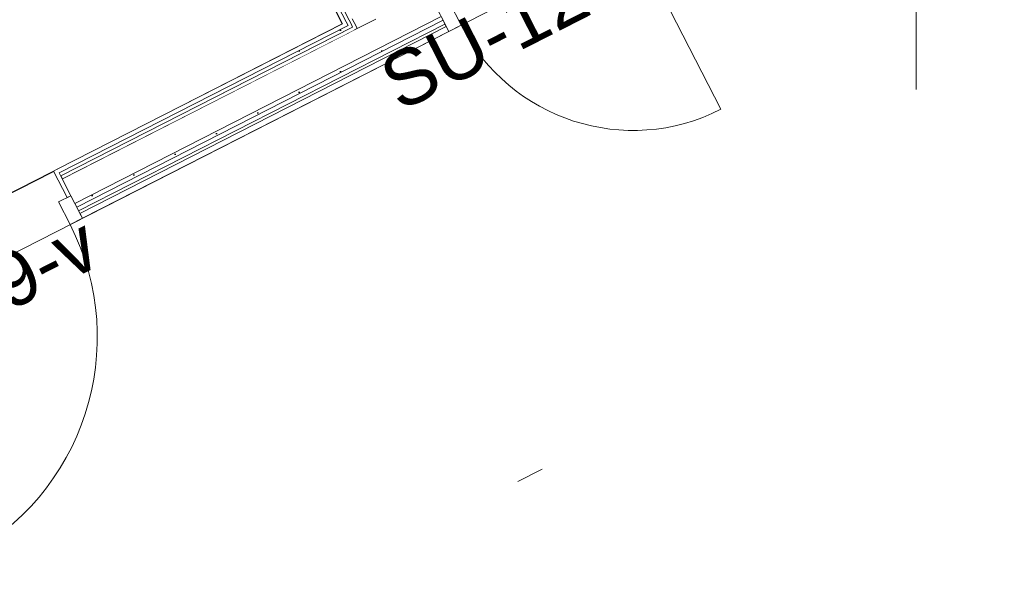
# Model space of a CAD drawing. Header units: metres. Extents: x 538891 to 1080079, y 6588829 to 13178720.
# Tile 521 of 1056: x 539906.66 to 539910.23, y 6589174.04 to 6589176.11. Entities that reach past the tile are written whole.
import ezdxf

# ---------------------------------------------------------------- set-up
doc = ezdxf.new("R2010")
doc.units = ezdxf.units.M
doc.header["$LTSCALE"] = 0.4
doc.header["$PDMODE"] = 1
doc.header["$PDSIZE"] = -2
doc.linetypes.add('Dot & Dashed', pattern=[83.78472, 39.6875, -22.048611, 0, -22.048609])
doc.layers.add('AR', color=7, linetype='Continuous')
doc.layers.add('GEO', color=7, linetype='Continuous')
doc.styles.add('Arial', font='arial.ttf')
pattern_1 = [(0, (0, 0), (0, 0.075), [1e-05, -0.07499])]

# ---------------------------------------------------------------- blocks, each defined once
blk = doc.blocks.new('HEIN')
at = {"color": 7, "linetype": 'Continuous', "lineweight": 9}
for p, q in [((-0.4551, 0.7611), (-0.4551, -0.7611)), ((0.4551, 0.7611), (0.4551, -0.7611))]:
    blk.add_line(p, q, dxfattribs=at)

msp = doc.modelspace()

# ---------------------------------------------------------------- linework, layer by layer
at = {"layer": 'AR', "color": 7, "linetype": 'Continuous', "lineweight": 9}
msp.add_line((539908.8852, 6589176.4115), (539909.2034, 6589175.7881), dxfattribs=at)
at = {"layer": 'AR', "color": 9, "linetype": 'Continuous', "lineweight": 9, "true_color": 0xc9c5ab, "flags": 128}
msp.add_lwpolyline([(539906.0455, 6589171.2165), (539908.987, 6589172.7178), (539911.061, 6589173.7764), (539912.5476, 6589174.5352), (539910.0161, 6589179.495), (539908.281, 6589178.6094), (539909.2958, 6589176.6211), (539904.5288, 6589174.1881)], close=True, dxfattribs=at)
at = {"layer": 'AR', "color": 7, "linetype": 'Continuous', "lineweight": 9, "flags": 128}
for points in [[(539906.0455, 6589171.2165), (539908.987, 6589172.7178), (539911.061, 6589173.7764), (539912.5476, 6589174.5352), (539910.0161, 6589179.495), (539908.281, 6589178.6094), (539909.2958, 6589176.6211), (539904.5288, 6589174.1881)], [(539904.4379, 6589174.3662), (539907.8318, 6589176.0985), (539906.908, 6589177.9086), (539903.514, 6589176.1763)]]:
    msp.add_lwpolyline(points, close=True, dxfattribs=at)
at = {"layer": 'AR', "color": 254, "linetype": 'Continuous', "lineweight": 25, "true_color": 0xd1d1d1, "flags": 128}
msp.add_lwpolyline([(539904.4379, 6589174.3662), (539907.8318, 6589176.0985), (539906.908, 6589177.9086), (539903.514, 6589176.1763)], close=True, dxfattribs=at)
at = {"layer": 'AR', "color": 7, "linetype": 'Continuous', "lineweight": 9}
for centre, radius, start, end in [((539908.8852, 6589176.4115), 0.7, 207.0398, 297.0398), ((539906.043, 6589174.9609), 0.9, 297.0398, 27.0398)]:
    msp.add_arc(centre, radius, start, end, dxfattribs=at)

# ---------------------------------------------------------------- block references
at = {"layer": 'GEO', "color": 8, "true_color": 0x7d7d7d, "xscale": 0.5, "yscale": 0.5, "zscale": 0.5}
msp.add_blockref('HEIN', (539910.1392, 6589176.2403), dxfattribs=at)

# ---------------------------------------------------------------- texts
at = {"layer": 'AR', "color": 7, "insert": (539905.8268, 6589174.8723), "char_height": 0.2, "attachment_point": 1, "rotation": 27.0398, "line_spacing_factor": 1.004016, "style": 'Arial'}
msp.add_mtext('SU-149-v', dxfattribs=at)

# ---------------------------------------------------------------- next in the draw order: wipeouts: each hides what was drawn before it
at = {"color": 255, "linetype": 'Continuous', "lineweight": 5}
msp.add_wipeout([(539907.8387, 6589176.0851), (539907.852, 6589176.0919), (539907.8452, 6589176.1053), (539907.8318, 6589176.0985)], dxfattribs=at).dxf.layer = 'AR'

# ---------------------------------------------------------------- next in the draw order: wipeouts: each hides what was drawn before it
msp.add_wipeout([(539906.8051, 6589175.5576), (539907.8387, 6589176.0851), (539907.8318, 6589176.0985), (539906.7982, 6589175.5709)], dxfattribs=at).dxf.layer = 'AR'

# ---------------------------------------------------------------- next in the draw order: wipeouts: each hides what was drawn before it
msp.add_wipeout([(539907.8577, 6589176.0808), (539907.8688, 6589176.0865), (539907.8632, 6589176.0976), (539907.852, 6589176.0919)], dxfattribs=at).dxf.layer = 'AR'

# ---------------------------------------------------------------- next in the draw order: hatches: boundary and pattern name
at = {"layer": 'AR', "linetype": 'Continuous', "lineweight": 25, "true_color": 0x848484}
h = msp.add_hatch(dxfattribs=at)
h.set_pattern_fill('GYPSUM_0001', color=252, style=0, pattern_type=2)
h.set_pattern_definition(pattern_1)
h.paths.add_polyline_path([(539907.8577, 6589176.0808), (539907.8688, 6589176.0865), (539907.8632, 6589176.0976), (539907.852, 6589176.0919)])

# ---------------------------------------------------------------- next in the draw order: wipeouts: each hides what was drawn before it
at = {"color": 255, "linetype": 'Continuous', "lineweight": 5}
msp.add_wipeout([(539907.8577, 6589176.0808), (539907.852, 6589176.0919), (539906.8051, 6589175.5576), (539906.8107, 6589175.5464)], dxfattribs=at).dxf.layer = 'AR'

# ---------------------------------------------------------------- next in the draw order: hatches: boundary and pattern name
at = {"layer": 'AR', "linetype": 'Continuous', "lineweight": 25, "true_color": 0x848484}
h = msp.add_hatch(dxfattribs=at)
h.set_pattern_fill('GYPSUM_0001', color=252, style=0, pattern_type=2)
h.set_pattern_definition(pattern_1)
h.paths.add_polyline_path([(539907.8577, 6589176.0808), (539907.852, 6589176.0919), (539906.8051, 6589175.5576), (539906.8107, 6589175.5464)])

# ---------------------------------------------------------------- next in the draw order: wipeouts: each hides what was drawn before it
at = {"color": 255, "linetype": 'Continuous', "lineweight": 5}
msp.add_wipeout([(539907.8745, 6589176.0753), (539907.8857, 6589176.081), (539907.88, 6589176.0922), (539907.8688, 6589176.0865)], dxfattribs=at).dxf.layer = 'AR'

# ---------------------------------------------------------------- next in the draw order: hatches: boundary and pattern name
at = {"layer": 'AR', "linetype": 'Continuous', "lineweight": 25, "true_color": 0x848484}
h = msp.add_hatch(dxfattribs=at)
h.set_pattern_fill('GYPSUM_0001', color=252, style=0, pattern_type=2)
h.set_pattern_definition(pattern_1)
h.paths.add_polyline_path([(539907.8745, 6589176.0753), (539907.8857, 6589176.081), (539907.88, 6589176.0922), (539907.8688, 6589176.0865)])

# ---------------------------------------------------------------- next in the draw order: wipeouts: each hides what was drawn before it
at = {"color": 255, "linetype": 'Continuous', "lineweight": 5}
msp.add_wipeout([(539907.8745, 6589176.0753), (539907.8688, 6589176.0865), (539906.8107, 6589175.5464), (539906.8164, 6589175.5353)], dxfattribs=at).dxf.layer = 'AR'

# ---------------------------------------------------------------- next in the draw order: hatches: boundary and pattern name
at = {"layer": 'AR', "linetype": 'Continuous', "lineweight": 25, "true_color": 0x848484}
h = msp.add_hatch(dxfattribs=at)
h.set_pattern_fill('GYPSUM_0001', color=252, style=0, pattern_type=2)
h.set_pattern_definition(pattern_1)
h.paths.add_polyline_path([(539907.8745, 6589176.0753), (539907.8688, 6589176.0865), (539906.8107, 6589175.5464), (539906.8164, 6589175.5353)])

# ---------------------------------------------------------------- next in the draw order: wipeouts: each hides what was drawn before it
at = {"color": 255, "linetype": 'Continuous', "lineweight": 5}
msp.add_wipeout([(539906.8801, 6589175.4106), (539906.8892, 6589175.3928), (539908.2171, 6589176.0706), (539908.208, 6589176.0884)], dxfattribs=at).dxf.layer = 'AR'

# ---------------------------------------------------------------- next in the draw order: wipeouts: each hides what was drawn before it
msp.add_wipeout([(539906.8801, 6589175.4106), (539908.208, 6589176.0884), (539908.2035, 6589176.0973), (539906.8755, 6589175.4195)], dxfattribs=at).dxf.layer = 'AR'

# ---------------------------------------------------------------- next in the draw order: linework, layer by layer
at = {"layer": 'AR', "color": 7, "linetype": 'Continuous', "lineweight": 9}
msp.add_line((539906.8446, 6589175.37), (539906.8892, 6589175.3928), dxfattribs=at)

# ---------------------------------------------------------------- next in the draw order: wipeouts: each hides what was drawn before it
at = {"color": 255, "linetype": 'Continuous', "lineweight": 5}
msp.add_wipeout([(539906.8755, 6589175.4195), (539908.2035, 6589176.0973), (539908.1967, 6589176.1107), (539906.8687, 6589175.4329)], dxfattribs=at).dxf.layer = 'AR'

# ---------------------------------------------------------------- next in the draw order: hatches: boundary and pattern name
at = {"layer": 'AR', "linetype": 'Continuous', "lineweight": 25, "true_color": 0x848484}
h = msp.add_hatch(dxfattribs=at)
h.set_pattern_fill('GYPSUM_0001', color=252, style=0, pattern_type=2)
h.set_pattern_definition(pattern_1)
h.paths.add_polyline_path([(539906.8755, 6589175.4195), (539908.2035, 6589176.0973), (539908.1967, 6589176.1107), (539906.8687, 6589175.4329)])

# ---------------------------------------------------------------- next in the draw order: linework, layer by layer
at = {"layer": 'AR', "color": 7, "linetype": 'Continuous', "lineweight": 9}
for p, q in [((539908.2198, 6589176.1753), (539908.2617, 6589176.0933)), ((539908.2617, 6589176.0933), (539908.2171, 6589176.0706)), ((539906.8892, 6589175.3928), (539906.8801, 6589175.4106)), ((539906.8892, 6589175.3928), (539906.8801, 6589175.4106)), ((539906.8892, 6589175.3928), (539906.8801, 6589175.4106))]:
    msp.add_line(p, q, dxfattribs=at)

# ---------------------------------------------------------------- next in the draw order: wipeouts: each hides what was drawn before it
at = {"color": 255, "linetype": 'Continuous', "lineweight": 5}
msp.add_wipeout([(539906.8687, 6589175.4329), (539908.1967, 6589176.1107), (539908.1899, 6589176.124), (539906.8619, 6589175.4462)], dxfattribs=at).dxf.layer = 'AR'

# ---------------------------------------------------------------- next in the draw order: hatches: boundary and pattern name
at = {"layer": 'AR', "linetype": 'Continuous', "lineweight": 25, "true_color": 0x848484}
h = msp.add_hatch(dxfattribs=at)
h.set_pattern_fill('GYPSUM_0001', color=252, style=0, pattern_type=2)
h.set_pattern_definition(pattern_1)
h.paths.add_polyline_path([(539906.8687, 6589175.4329), (539908.1967, 6589176.1107), (539908.1899, 6589176.124), (539906.8619, 6589175.4462)])

# ---------------------------------------------------------------- next in the draw order: linework, layer by layer
at = {"layer": 'AR', "color": 7, "linetype": 'Continuous', "lineweight": 9}
for p, q in [((539908.2171, 6589176.0706), (539908.208, 6589176.0884)), ((539908.2171, 6589176.0706), (539908.208, 6589176.0884)), ((539908.2171, 6589176.0706), (539908.208, 6589176.0884)), ((539906.8801, 6589175.4106), (539906.8755, 6589175.4195)), ((539906.8801, 6589175.4106), (539906.8755, 6589175.4195)), ((539906.8801, 6589175.4106), (539906.8755, 6589175.4195))]:
    msp.add_line(p, q, dxfattribs=at)

# ---------------------------------------------------------------- next in the draw order: wipeouts: each hides what was drawn before it
at = {"color": 255, "linetype": 'Continuous', "lineweight": 5}
msp.add_wipeout([(539906.8473, 6589175.4747), (539906.8619, 6589175.4462), (539908.1899, 6589176.124), (539908.1753, 6589176.1525), (539908.1444, 6589176.2131), (539906.8164, 6589175.5353)], dxfattribs=at).dxf.layer = 'AR'

# ---------------------------------------------------------------- next in the draw order: linework, layer by layer
at = {"layer": 'AR', "color": 7, "linetype": 'Continuous', "lineweight": 9}
for p, q in [((539908.2171, 6589176.0706), (539908.1753, 6589176.1525)), ((539907.8857, 6589176.081), (539907.9525, 6589176.1151)), ((539908.1967, 6589176.1107), (539908.1899, 6589176.124)), ((539908.1967, 6589176.1107), (539908.1899, 6589176.124)), ((539908.1967, 6589176.1107), (539908.1899, 6589176.124)), ((539906.8687, 6589175.4329), (539908.1967, 6589176.1107)), ((539906.8755, 6589175.4195), (539908.2035, 6589176.0973)), ((539906.8801, 6589175.4106), (539908.208, 6589176.0884)), ((539907.8632, 6589176.0976), (539907.8688, 6589176.0865)), ((539907.88, 6589176.0922), (539907.8857, 6589176.081)), ((539908.2035, 6589176.0973), (539908.1967, 6589176.1107)), ((539908.2035, 6589176.0973), (539908.1967, 6589176.1107)), ((539908.2035, 6589176.0973), (539908.1967, 6589176.1107)), ((539908.208, 6589176.0884), (539908.2035, 6589176.0973)), ((539908.208, 6589176.0884), (539908.2035, 6589176.0973)), ((539908.208, 6589176.0884), (539908.2035, 6589176.0973)), ((539906.8892, 6589175.3928), (539908.2171, 6589176.0706)), ((539906.8687, 6589175.4329), (539906.8619, 6589175.4462)), ((539906.8687, 6589175.4329), (539906.8619, 6589175.4462)), ((539906.8687, 6589175.4329), (539906.8619, 6589175.4462)), ((539906.8755, 6589175.4195), (539906.8687, 6589175.4329)), ((539906.8755, 6589175.4195), (539906.8687, 6589175.4329)), ((539906.8755, 6589175.4195), (539906.8687, 6589175.4329))]:
    msp.add_line(p, q, dxfattribs=at)
at = {"layer": 'AR', "color": 7, "linetype": 'Continuous', "lineweight": 5}
msp.add_point((539907.852, 6589176.0919), dxfattribs=at)

# ---------------------------------------------------------------- next in the draw order: texts
at = {"layer": 'AR', "color": 7, "insert": (539907.9489, 6589175.9555), "char_height": 0.2, "attachment_point": 1, "rotation": 27.0398, "line_spacing_factor": 1.004016, "style": 'Arial'}
msp.add_mtext('SU-128-p', dxfattribs=at)

# ---------------------------------------------------------------- next in the draw order: wipeouts: each hides what was drawn before it
at = {"color": 255, "linetype": 'Continuous', "lineweight": 5}
msp.add_wipeout([(539906.7849, 6589175.5641), (539906.834, 6589175.4679), (539906.8473, 6589175.4747), (539906.8051, 6589175.5576), (539906.7982, 6589175.5709)], dxfattribs=at).dxf.layer = 'AR'

# ---------------------------------------------------------------- next in the draw order: linework, layer by layer
at = {"layer": 'AR', "color": 7, "linetype": 'Continuous', "lineweight": 9}
for p, q in [((539906.8619, 6589175.4462), (539908.1899, 6589176.124)), ((539907.8318, 6589176.0985), (539906.7982, 6589175.5709)), ((539907.852, 6589176.0919), (539906.8051, 6589175.5576)), ((539907.852, 6589176.0919), (539906.8051, 6589175.5576)), ((539907.8688, 6589176.0865), (539906.8107, 6589175.5464)), ((539907.8857, 6589176.081), (539906.8164, 6589175.5353)), ((539906.7982, 6589175.5709), (539906.7849, 6589175.5641)), ((539906.7982, 6589175.5709), (539906.7849, 6589175.5641)), ((539906.834, 6589175.4679), (539906.7849, 6589175.5641)), ((539906.834, 6589175.4679), (539906.7849, 6589175.5641)), ((539906.8051, 6589175.5576), (539906.8473, 6589175.4747)), ((539906.8473, 6589175.4747), (539906.8028, 6589175.452)), ((539906.8473, 6589175.4747), (539906.834, 6589175.4679)), ((539906.8619, 6589175.4462), (539906.8473, 6589175.4747)), ((539906.8892, 6589175.3928), (539906.8473, 6589175.4747)), ((539906.8619, 6589175.4462), (539906.8473, 6589175.4747)), ((539906.8619, 6589175.4462), (539906.8473, 6589175.4747)), ((539906.8028, 6589175.452), (539906.8446, 6589175.37))]:
    msp.add_line(p, q, dxfattribs=at)

# ---------------------------------------------------------------- next in the draw order: wipeouts: each hides what was drawn before it
at = {"color": 255, "linetype": 'Continuous', "lineweight": 5}
msp.add_wipeout([(539907.8743, 6589176.1033), (539907.9411, 6589176.1374), (539907.9343, 6589176.1507), (539907.8675, 6589176.1167)], dxfattribs=at).dxf.layer = 'AR'

# ---------------------------------------------------------------- next in the draw order: wipeouts: each hides what was drawn before it
msp.add_wipeout([(539907.8632, 6589176.0976), (539907.8743, 6589176.1033), (539907.8675, 6589176.1167), (539907.8563, 6589176.111)], dxfattribs=at).dxf.layer = 'AR'

# ---------------------------------------------------------------- next in the draw order: hatches: boundary and pattern name
at = {"layer": 'AR', "linetype": 'Continuous', "lineweight": 25, "true_color": 0x848484}
h = msp.add_hatch(dxfattribs=at)
h.set_pattern_fill('GYPSUM_0001', color=252, style=0, pattern_type=2)
h.set_pattern_definition(pattern_1)
h.paths.add_polyline_path([(539907.8632, 6589176.0976), (539907.8743, 6589176.1033), (539907.8675, 6589176.1167), (539907.8563, 6589176.111)])

# ---------------------------------------------------------------- next in the draw order: wipeouts: each hides what was drawn before it
at = {"color": 255, "linetype": 'Continuous', "lineweight": 5}
msp.add_wipeout([(539907.852, 6589176.0919), (539907.8632, 6589176.0976), (539907.8563, 6589176.111), (539907.8452, 6589176.1053)], dxfattribs=at).dxf.layer = 'AR'

# ---------------------------------------------------------------- next in the draw order: hatches: boundary and pattern name
at = {"layer": 'AR', "linetype": 'Continuous', "lineweight": 25, "true_color": 0x848484}
h = msp.add_hatch(dxfattribs=at)
h.set_pattern_fill('GYPSUM_0001', color=252, style=0, pattern_type=2)
h.set_pattern_definition(pattern_1)
h.paths.add_polyline_path([(539907.852, 6589176.0919), (539907.8632, 6589176.0976), (539907.8563, 6589176.111), (539907.8452, 6589176.1053)])

# ---------------------------------------------------------------- next in the draw order: wipeouts: each hides what was drawn before it
at = {"color": 255, "linetype": 'Continuous', "lineweight": 5}
for points in [[(539906.908, 6589177.9086), (539907.8318, 6589176.0985), (539907.8452, 6589176.1053), (539906.9213, 6589177.9154)], [(539907.88, 6589176.0922), (539907.9468, 6589176.1263), (539907.9411, 6589176.1374), (539907.8743, 6589176.1033)]]:
    msp.add_wipeout(points, dxfattribs=at).dxf.layer = 'AR'

# ---------------------------------------------------------------- next in the draw order: wipeouts: each hides what was drawn before it
msp.add_wipeout([(539907.8688, 6589176.0865), (539907.88, 6589176.0922), (539907.8743, 6589176.1033), (539907.8632, 6589176.0976)], dxfattribs=at).dxf.layer = 'AR'

# ---------------------------------------------------------------- next in the draw order: hatches: boundary and pattern name
at = {"layer": 'AR', "linetype": 'Continuous', "lineweight": 25, "true_color": 0x848484}
h = msp.add_hatch(dxfattribs=at)
h.set_pattern_fill('GYPSUM_0001', color=252, style=0, pattern_type=2)
h.set_pattern_definition(pattern_1)
h.paths.add_polyline_path([(539907.8688, 6589176.0865), (539907.88, 6589176.0922), (539907.8743, 6589176.1033), (539907.8632, 6589176.0976)])

# ---------------------------------------------------------------- next in the draw order: wipeouts: each hides what was drawn before it
at = {"color": 255, "linetype": 'Continuous', "lineweight": 5}
for points in [[(539906.9213, 6589177.9154), (539907.8452, 6589176.1053), (539907.8563, 6589176.111), (539906.9324, 6589177.9211)], [(539907.8857, 6589176.081), (539907.9525, 6589176.1151), (539907.9468, 6589176.1263), (539907.88, 6589176.0922)]]:
    msp.add_wipeout(points, dxfattribs=at).dxf.layer = 'AR'

# ---------------------------------------------------------------- next in the draw order: hatches: boundary and pattern name
at = {"layer": 'AR', "linetype": 'Continuous', "lineweight": 25, "true_color": 0x848484}
h = msp.add_hatch(dxfattribs=at)
h.set_pattern_fill('GYPSUM_0001', color=252, style=0, pattern_type=2)
h.set_pattern_definition(pattern_1)
h.paths.add_polyline_path([(539906.9213, 6589177.9154), (539907.8452, 6589176.1053), (539907.8563, 6589176.111), (539906.9324, 6589177.9211)])

# ---------------------------------------------------------------- next in the draw order: linework, layer by layer
at = {"layer": 'AR', "color": 7, "linetype": 'Continuous', "lineweight": 9}
for p, q in [((539907.8857, 6589176.081), (539907.9525, 6589176.1151)), ((539907.88, 6589176.0922), (539907.8857, 6589176.081))]:
    msp.add_line(p, q, dxfattribs=at)
at = {"layer": 'AR', "color": 7, "linetype": 'Continuous', "lineweight": 5}
msp.add_point((539907.852, 6589176.0919), dxfattribs=at)

# ---------------------------------------------------------------- next in the draw order: wipeouts: each hides what was drawn before it
at = {"color": 255, "linetype": 'Continuous', "lineweight": 5}
msp.add_wipeout([(539906.9324, 6589177.9211), (539907.8563, 6589176.111), (539907.8675, 6589176.1167), (539906.9436, 6589177.9268)], dxfattribs=at).dxf.layer = 'AR'

# ---------------------------------------------------------------- next in the draw order: hatches: boundary and pattern name
at = {"layer": 'AR', "linetype": 'Continuous', "lineweight": 25, "true_color": 0x848484}
h = msp.add_hatch(dxfattribs=at)
h.set_pattern_fill('GYPSUM_0001', color=252, style=0, pattern_type=2)
h.set_pattern_definition(pattern_1)
h.paths.add_polyline_path([(539906.9324, 6589177.9211), (539907.8563, 6589176.111), (539907.8675, 6589176.1167), (539906.9436, 6589177.9268)])

# ---------------------------------------------------------------- next in the draw order: linework, layer by layer
at = {"layer": 'AR', "color": 7, "linetype": 'Continuous', "lineweight": 9}
for p, q in [((539906.908, 6589177.9086), (539907.8318, 6589176.0985)), ((539906.9213, 6589177.9154), (539907.8452, 6589176.1053)), ((539906.9213, 6589177.9154), (539907.8452, 6589176.1053)), ((539906.9324, 6589177.9211), (539907.8563, 6589176.111)), ((539907.8675, 6589176.1167), (539907.8743, 6589176.1033)), ((539907.8452, 6589176.1053), (539907.852, 6589176.0919)), ((539907.8563, 6589176.111), (539907.8632, 6589176.0976)), ((539907.8632, 6589176.0976), (539907.8688, 6589176.0865)), ((539907.8743, 6589176.1033), (539907.88, 6589176.0922))]:
    msp.add_line(p, q, dxfattribs=at)
at = {"layer": 'AR', "color": 7, "linetype": 'Dot & Dashed', "lineweight": 9}
msp.add_line((539886.472, 6589163.2113), (539912.2027, 6589176.3443), dxfattribs=at)
at = {"layer": 'AR', "color": 7, "linetype": 'Continuous', "lineweight": 5}
for p in [(539907.8632, 6589176.0976), (539907.8743, 6589176.1033)]:
    msp.add_point(p, dxfattribs=at)

doc.saveas('drawing.dxf')
